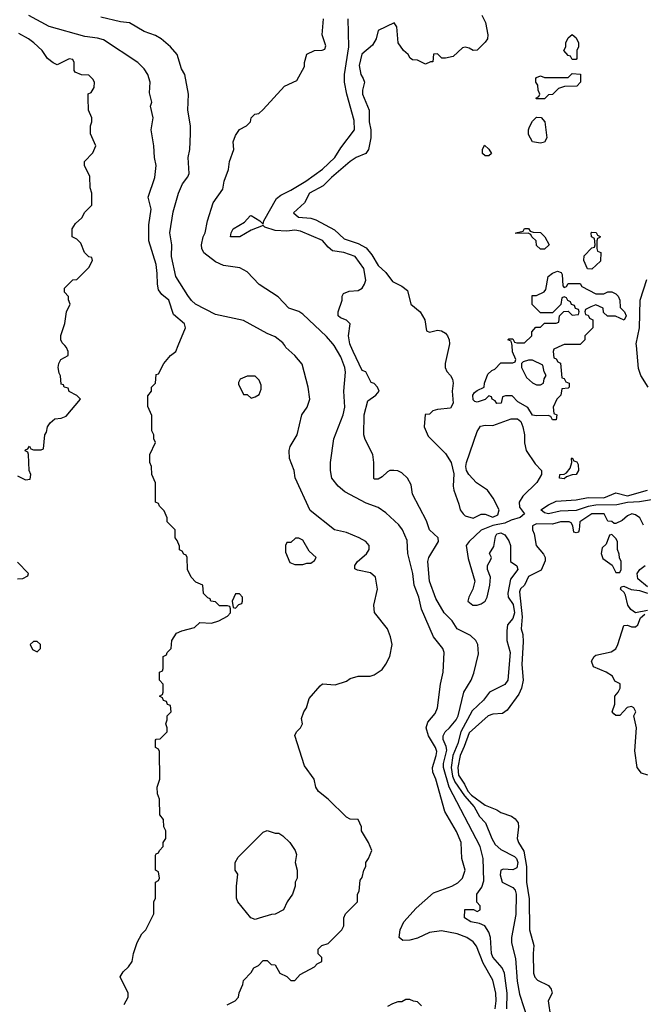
# Model space of a CAD drawing. Header units: inches. Extents: x 1793402 to 1900366, y 320852 to 470679.
# Tile 516 of 604: x 1883161 to 1886309, y 396673 to 401646. Entities that reach past the tile are written whole.
import ezdxf

# ---------------------------------------------------------------- set-up
doc = ezdxf.new("R2010")
doc.units = ezdxf.units.IN
doc.header["$MEASUREMENT"] = 0
doc.layers.add('B8389', color=7, linetype='Continuous')
doc.layers.add('B8480', color=7, linetype='Continuous')

msp = doc.modelspace()

# ---------------------------------------------------------------- linework, layer by layer
at = {"layer": 'B8389', "color": 4}
for points, elevation in [([(1883150, 399342), (1883190, 399322), (1883214.6, 399325.4), (1883218, 399350), (1883208, 399370), (1883206, 399450), (1883202, 399462), (1883188, 399468), (1883190, 399474), (1883202, 399478), (1883210, 399492), (1883218, 399478), (1883230, 399474), (1883270, 399474), (1883282, 399478), (1883288, 399550), (1883296.4, 399563.6), (1883302, 399590), (1883315.3, 399610), (1883338, 399630), (1883370, 399634), (1883395.6, 399644.4), (1883468, 399730), (1883448.9, 399748.9), (1883410, 399768), (1883406, 399786), (1883386, 399790), (1883382, 399802), (1883370, 399806), (1883367.3, 399847.3), (1883360.4, 399860.4), (1883355.3, 399890), (1883358, 399910), (1883368, 399930), (1883406, 399950), (1883406, 399970), (1883398, 399990), (1883388.5, 400000)], 232), ([(1883688.4, 396671.6), (1883708, 396710), (1883708, 396730), (1883668.4, 396811.6), (1883683.1, 396836.9), (1883710, 396862), (1883728.7, 396890), (1883735.3, 396930), (1883754.6, 396985.4), (1883778, 397030), (1883798, 397050), (1883838, 397130), (1883838, 397190), (1883846, 397210), (1883846, 397290), (1883862, 397298), (1883866, 397310), (1883862, 397342), (1883846, 397350), (1883847.3, 397427.3), (1883850, 397434), (1883862, 397438), (1883866, 397450), (1883886, 397470), (1883886, 397490), (1883898, 397510), (1883898, 397550), (1883888, 397570), (1883887.3, 397607.3), (1883868, 397630), (1883866, 397710), (1883856.4, 397736.4), (1883855.3, 397770), (1883868, 397810), (1883866, 397950), (1883862, 397962), (1883846, 397970), (1883847.3, 398007.3), (1883850, 398012), (1883870, 398014), (1883906, 398050), (1883906, 398070), (1883898, 398090), (1883906, 398110), (1883906, 398130), (1883926, 398150), (1883922, 398182), (1883907.3, 398187.3), (1883902, 398202), (1883887.3, 398207.3), (1883882, 398222), (1883866, 398230), (1883882, 398238), (1883886, 398250), (1883886, 398290), (1883866, 398310), (1883866, 398350), (1883882, 398358), (1883886, 398370), (1883886, 398430), (1883902, 398438), (1883906, 398450), (1883926, 398470), (1883928.7, 398510), (1883952.9, 398547.1), (1883980.2, 398559.8), (1884043.1, 398576.9), (1884070, 398602), (1884130, 398598), (1884166, 398610), (1884210, 398634), (1884226, 398650), (1884226, 398670), (1884222, 398682), (1884210, 398686), (1884170, 398686), (1884150, 398706), (1884126, 398710), (1884122, 398722), (1884110, 398726), (1884088.7, 398748.7), (1884086, 398790), (1884050, 398806), (1884026, 398830), (1884008, 398870), (1884006, 398930), (1884002, 398942), (1883990, 398946), (1883982, 398962), (1883968.4, 398968.4), (1883967.3, 398987.3), (1883956.4, 399016.4), (1883946, 399030), (1883946, 399070), (1883906, 399110), (1883906, 399130), (1883890, 399166), (1883866, 399190), (1883862, 399202), (1883846, 399210), (1883847.3, 399307.3), (1883828.4, 399348.4), (1883826, 399390), (1883818, 399410), (1883818, 399450), (1883846, 399510), (1883838, 399530), (1883838, 399550), (1883828, 399570), (1883827.3, 399647.3), (1883807.3, 399692.7), (1883807.3, 399747.3), (1883826, 399770), (1883826, 399790), (1883846, 399810), (1883850, 399854), (1883862, 399858), (1883888.7, 399910), (1883922, 399950), (1883949, 399971), (1883960.7, 400000)], 228), ([(1884208, 396670), (1884248.4, 396691.6), (1884266, 396710), (1884268.4, 396731.6), (1884287.3, 396772.7), (1884290, 396794), (1884330, 396834), (1884343.1, 396856.9), (1884366, 396870), (1884390, 396894), (1884410, 396894), (1884430, 396874), (1884450, 396872), (1884474, 396830), (1884510, 396814), (1884530, 396794), (1884550, 396794), (1884576.4, 396823.6), (1884650, 396862), (1884663.1, 396876.9), (1884686, 396890), (1884686, 396910), (1884668.4, 396928.4), (1884668.4, 396951.6), (1884686, 396970), (1884719, 396981), (1884788, 397050), (1884798, 397070), (1884798, 397110), (1884806, 397130), (1884866, 397190), (1884866, 397230), (1884874.6, 397245.4), (1884880.4, 397299.6), (1884890, 397314), (1884898, 397350), (1884908, 397370), (1884908, 397390), (1884922, 397410), (1884938, 397450), (1884922, 397490), (1884886, 397550), (1884886, 397570), (1884870, 397606), (1884830, 397608), (1884810, 397618), (1884718, 397710), (1884670, 397748), (1884655.3, 397770), (1884648, 397810), (1884598, 397878), (1884549.1, 398030.9), (1884558, 398050), (1884578, 398070), (1884588, 398090), (1884583.1, 398116.9), (1884595.3, 398150), (1884608.7, 398170), (1884622, 398218), (1884678, 398282), (1884690, 398292), (1884753.6, 398286.4), (1884810, 398304.7), (1884830, 398318), (1884870, 398331.3), (1884930, 398331.3), (1884950, 398338), (1884990, 398364.7), (1885009.3, 398390.7), (1885029, 398430), (1885041.2, 398490), (1885033.2, 398530), (1885017.2, 398570), (1884952.5, 398652.5), (1884949.4, 398690), (1884966.6, 398770), (1884957, 398830), (1884932.3, 398852.3), (1884866.2, 398866.2), (1884853.2, 398873.2), (1884852.3, 398890), (1884867, 398910), (1884911.2, 398948.8), (1884926, 398970), (1884925.2, 398990), (1884909, 399010), (1884874, 399030), (1884810, 399057), (1884749.6, 399069.6), (1884627.9, 399167.9), (1884552, 399332), (1884546, 399370), (1884523.7, 399430), (1884520.9, 399470), (1884526, 399490), (1884560.9, 399550), (1884585.2, 399650), (1884612.7, 399690), (1884625.2, 399730), (1884617.2, 399790), (1884586.3, 399906.3), (1884549.2, 399950), (1884505.2, 399990), (1884498.9, 400000)], 224), ([(1885560.4, 396650), (1885566.9, 396690), (1885564.7, 396730), (1885550, 396795.3), (1885501, 396881), (1885466.2, 396966.2), (1885450, 396989.2), (1885419, 397010), (1885369.6, 397029.6), (1885290, 397043.6), (1885230, 397035.4), (1885170, 397008), (1885130, 396996.9), (1885095.1, 396995.1), (1885077.2, 397010), (1885082, 397050), (1885100.7, 397090), (1885162, 397158), (1885250, 397236.3), (1885342, 397270), (1885373.4, 397286.6), (1885396, 397310), (1885409.3, 397350), (1885393.2, 397410), (1885389.3, 397490), (1885365.4, 397545.4), (1885307.8, 397647.8), (1885262, 397810), (1885246, 397846), (1885245.1, 397870), (1885264.2, 397930), (1885266.2, 397950), (1885260.4, 397970), (1885224.4, 398030), (1885212.3, 398070), (1885221.5, 398098.5), (1885258, 398142), (1885269.4, 398170), (1885286, 398290), (1885299.3, 398350), (1885304, 398450), (1885297.2, 398470), (1885250, 398529.2), (1885190, 398669.2), (1885175.1, 398730), (1885151.6, 398790), (1885145.4, 398850), (1885120.9, 398950), (1885116.6, 399016.6), (1885093.2, 399070), (1885075.1, 399095.1), (1885010, 399156), (1884970, 399182.7), (1884910, 399203.7), (1884801.8, 399261.8), (1884769.3, 399290), (1884737.2, 399330), (1884729.6, 399369.6), (1884729.5, 399410), (1884747.3, 399530), (1884793.6, 399650), (1884801.6, 399690), (1884797.7, 399770), (1884806.5, 399866.5), (1884802.4, 399890), (1884782.8, 399942.8), (1884747.7, 400000)], 216), ([(1885620.5, 396650), (1885622, 396730), (1885608.3, 396830), (1885596.8, 396856.8), (1885549.5, 396910.5), (1885542.4, 396930), (1885538, 397010), (1885530, 397038), (1885509.1, 397069.1), (1885482, 397082), (1885438, 397090), (1885406, 397110), (1885408.4, 397151.6), (1885452, 397152), (1885470, 397142), (1885486, 397150), (1885486, 397170), (1885468.7, 397188.7), (1885469, 397229), (1885494.5, 397265.5), (1885503.3, 397296.7), (1885501.3, 397410), (1885485.6, 397470), (1885329.8, 397769.8), (1885301, 397870), (1885300.4, 397890), (1885316.8, 397956.8), (1885314.7, 397974.8), (1885299.5, 398010), (1885298, 398030), (1885309.3, 398050), (1885331.1, 398068.9), (1885365.1, 398110), (1885374.7, 398130), (1885403.7, 398250), (1885440.9, 398310), (1885454.2, 398345.8), (1885476.5, 398443.5), (1885473.2, 398490), (1885464, 398510), (1885436.6, 398536.6), (1885369.2, 398570), (1885344, 398610), (1885304, 398650), (1885262.5, 398722.5), (1885229.4, 398810), (1885221.2, 398910), (1885226, 398930), (1885276, 399010), (1885274, 399030), (1885229.7, 399069.7), (1885214.7, 399114.7), (1885144, 399250), (1885136.4, 399296.4), (1885118, 399330), (1885090, 399358), (1885070, 399368), (1885050, 399368.7), (1885030, 399368.7), (1885016.9, 399363.1), (1884990, 399338), (1884970, 399326), (1884950, 399326), (1884948, 399330), (1884949, 399410), (1884944, 399450), (1884905.6, 399525.6), (1884899, 399550), (1884899.3, 399650), (1884919, 399721), (1884958, 399750), (1884975.3, 399770), (1884968, 399790), (1884950, 399808), (1884934.6, 399814.6), (1884908.4, 399868.4), (1884890, 399875.3), (1884843.6, 399970), (1884831.4, 400000)], 212), ([(1885329.1, 400000), (1885309.4, 399910), (1885309.5, 399890), (1885318, 399870), (1885336, 399850), (1885346, 399830), (1885349.3, 399810), (1885343.7, 399770), (1885349, 399710), (1885336.5, 399683.5), (1885270, 399678), (1885246, 399670), (1885230, 399654), (1885207.3, 399652.7), (1885202, 399590), (1885222.5, 399542.5), (1885310, 399456), (1885339.5, 399410), (1885352.5, 399352.5), (1885349.2, 399290), (1885353.2, 399270), (1885378.6, 399198.6), (1885384, 399170), (1885399, 399150), (1885410, 399141.2), (1885450, 399129.3), (1885490, 399149), (1885510, 399149), (1885550, 399134), (1885574, 399146), (1885581, 399170), (1885551, 399230), (1885522.8, 399270), (1885466.4, 399306.4), (1885428.5, 399348.5), (1885416.3, 399370), (1885413.4, 399390), (1885417.3, 399410), (1885470, 399566), (1885486.4, 399593.6), (1885510, 399599), (1885550, 399597.2), (1885642, 399630), (1885674, 399630), (1885690, 399617.2), (1885700.9, 399590), (1885709.3, 399550), (1885709.4, 399509.4), (1885717, 399470), (1885763.1, 399403.1), (1885794.5, 399370), (1885795.1, 399350), (1885771, 399309), (1885700.1, 399239.9), (1885682.4, 399210), (1885684.2, 399184.2), (1885709.2, 399150), (1885687.5, 399132.5), (1885641.4, 399118.5), (1885610, 399102.8), (1885550, 399091.3), (1885490, 399067.3), (1885430, 399011.3), (1885415.3, 398990), (1885424.7, 398924.7), (1885459, 398810), (1885449, 398770), (1885429, 398730), (1885424, 398710), (1885448, 398690), (1885470, 398689.4), (1885490, 398696), (1885510.4, 398709.6), (1885520.7, 398730), (1885534.8, 398790), (1885538, 398830), (1885522, 398870), (1885522, 398890), (1885539.6, 398920.4), (1885542, 398930), (1885532, 398950), (1885554.8, 398985.2), (1885563.4, 399036.6), (1885570, 399048.7), (1885590, 399055.3), (1885610, 399044), (1885630, 399014), (1885638, 398990), (1885638, 398910), (1885670, 398888), (1885676, 398870), (1885638.7, 398821.3), (1885625.6, 398750), (1885627.3, 398730), (1885652.4, 398692.4), (1885658.4, 398650), (1885650, 398622), (1885624, 398590), (1885620.2, 398559.8), (1885620.9, 398510), (1885636.9, 398450), (1885624.5, 398310), (1885610, 398288), (1885533.2, 398250), (1885502, 398210), (1885444.7, 398155.3), (1885388.6, 398050), (1885372.7, 397990), (1885348.2, 397930), (1885339.4, 397870), (1885345.8, 397825.8), (1885357, 397797), (1885405.9, 397725.9), (1885455.4, 397670), (1885481.5, 397621.5), (1885512.3, 397590), (1885543.6, 397510), (1885560.8, 397480.8), (1885590, 397455.1), (1885659.3, 397419.3), (1885669.7, 397409.7), (1885675, 397390), (1885670, 397362), (1885650, 397352.4), (1885603.7, 397356.3), (1885590, 397351.3), (1885587.2, 397327.2), (1885597.2, 397290), (1885650, 397263.7), (1885662, 397250), (1885667.3, 397230), (1885666.3, 397126.3), (1885644.5, 397010), (1885644.1, 396984.1), (1885664.2, 396904.2), (1885673, 396790), (1885684, 396724), (1885727, 396590)], 208), ([(1885897, 400000), (1885858, 399982), (1885854, 399970), (1885858, 399938), (1885870, 399934), (1885878, 399918), (1885891.6, 399911.6), (1885898, 399838), (1885910, 399834), (1885918, 399818), (1885934, 399810), (1885934, 399790), (1885930, 399786), (1885898, 399782), (1885892, 399750), (1885872, 399730), (1885854, 399690), (1885858, 399658), (1885872, 399650), (1885870, 399626), (1885850, 399626), (1885842, 399642), (1885828, 399648), (1885770, 399646), (1885750, 399649.4), (1885726.8, 399686.8), (1885676.4, 399716.4), (1885647.3, 399747.3), (1885612.7, 399747.3), (1885598, 399742), (1885592, 399710), (1885570, 399708), (1885562, 399722), (1885546, 399730), (1885542, 399742), (1885530, 399746), (1885511.3, 399728.7), (1885470, 399715.3), (1885458, 399718), (1885450, 399726), (1885449.3, 399750), (1885456.4, 399763.6), (1885470, 399774), (1885506, 399790), (1885508, 399810), (1885524.7, 399855.3), (1885544.7, 399875.3), (1885559, 399881), (1885590, 399914), (1885650, 399914), (1885662, 399918), (1885666, 399930), (1885648, 399968), (1885646.5, 400000)], 204), ([(1886333.1, 399790), (1886296.5, 399850), (1886285.1, 399885.1), (1886274.5, 400000)], 208), ([(1886350, 399220.9), (1886290, 399210.4), (1886230, 399207.7), (1886175.8, 399195.8), (1886070, 399193.7), (1886030, 399187.1), (1885970, 399168), (1885890, 399163.6), (1885830.5, 399150.5), (1885810, 399154.8), (1885791, 399170), (1885830, 399196.3), (1885870, 399214.3), (1885970, 399220.4), (1886030, 399233.7), (1886110, 399231), (1886170, 399256), (1886230, 399241.3), (1886330, 399269.6)], 208), ([(1886310, 399094), (1886292, 399130), (1886270, 399146), (1886250.4, 399150.4), (1886230, 399141), (1886203.1, 399116.9), (1886170, 399102), (1886162, 399102), (1886150, 399112), (1886130, 399114), (1886110.8, 399150), (1886049.2, 399150), (1885988, 399110), (1885986, 399070), (1885982, 399058), (1885970, 399054), (1885958, 399058), (1885954, 399090), (1885944.7, 399104.7), (1885934, 399110), (1885890.4, 399110.4), (1885850, 399098.4), (1885770, 399099.5), (1885749.3, 399090), (1885749.3, 399070), (1885758, 399050), (1885769, 398990), (1885806, 398946), (1885814, 398930), (1885813.2, 398913.2), (1885793.6, 398866.4), (1885730, 398834), (1885709.6, 398790.4), (1885688.3, 398771.7), (1885683.9, 398756.1), (1885698.3, 398630), (1885692, 398570), (1885701.2, 398541.2), (1885703.3, 398503.3), (1885695.8, 398390), (1885702, 398310), (1885694.5, 398270), (1885680.8, 398239.2), (1885621.2, 398158.8), (1885597.6, 398142.4), (1885550, 398138.7), (1885526.6, 398130), (1885430, 398043.8), (1885405.2, 397974.8), (1885383.8, 397930), (1885372.1, 397870), (1885375.3, 397830), (1885405.6, 397785.6), (1885423.5, 397750), (1885442, 397730), (1885510, 397679.7), (1885570, 397655.1), (1885590, 397642.4), (1885643.7, 397623.7), (1885662, 397610), (1885677.6, 397590), (1885679.7, 397570), (1885671.5, 397510), (1885678.7, 397490), (1885706.7, 397446.7), (1885719.2, 397370), (1885719.7, 397290), (1885733.6, 397206.4), (1885735.1, 397050), (1885756, 396970), (1885752.7, 396930), (1885755.1, 396830), (1885761.2, 396810), (1885774.8, 396794.8), (1885830, 396768.7), (1885844, 396750), (1885848.7, 396730), (1885828, 396690), (1885841.2, 396610)], 204), ([(1883150, 398822), (1883176.4, 398823.6), (1883202, 398838), (1883206, 398850), (1883150, 398906)], 232), ([(1886330, 398782), (1886282, 398822), (1886278, 398850), (1886291.3, 398870), (1886318, 398890)], 204), ([(1886330, 398662), (1886270, 398651.3), (1886246.8, 398666.8), (1886231, 398690), (1886219.6, 398739.6), (1886212.7, 398752.7), (1886194, 398770), (1886198, 398782), (1886210, 398786), (1886248, 398768), (1886290, 398764), (1886330.9, 398749.1)], 204), ([(1886331.3, 397830), (1886300.5, 397840.5), (1886278.8, 397870), (1886266.4, 397953.6), (1886274, 398070), (1886262, 398130), (1886270.5, 398150.5), (1886262, 398170), (1886250, 398178), (1886228.4, 398171.6), (1886190, 398132), (1886170, 398131.3), (1886159.8, 398139.8), (1886151.3, 398150), (1886164.7, 398190), (1886164.7, 398230), (1886182, 398250), (1886192, 398270), (1886191.6, 398291.6), (1886165.4, 398305.4), (1886154, 398330), (1886122, 398350), (1886058, 398378), (1886046.8, 398406.8), (1886061, 398430), (1886070, 398436), (1886146.4, 398453.6), (1886170, 398468), (1886181, 398490), (1886210, 398586), (1886230, 398588), (1886250, 398579), (1886270, 398579), (1886281, 398590), (1886294.8, 398625.2), (1886316.9, 398643.1)], 204), ([(1885190, 396666), (1885170, 396686), (1885148.4, 396688.4), (1885130, 396698), (1885110, 396698), (1885090, 396686), (1885070, 396686), (1885043.6, 396676.4), (1885018, 396662)], 224)]:
    msp.add_lwpolyline(points, dxfattribs=dict(at, elevation=elevation))
for points, elevation in [([(1885750, 399926), (1885730, 399926), (1885702, 399918), (1885694, 399910), (1885694, 399890), (1885719.6, 399839.6), (1885750, 399812), (1885770, 399802), (1885790, 399802), (1885806, 399810), (1885808.4, 399831.6), (1885818, 399850), (1885808.4, 399868.4), (1885802, 399902)], 204), ([(1884350, 399846), (1884310, 399846), (1884274, 399830), (1884265.4, 399814.6), (1884265.4, 399805.4), (1884290, 399754), (1884310, 399754), (1884330, 399734), (1884350, 399742), (1884370, 399754), (1884380.4, 399779.6), (1884380.4, 399800.4), (1884370, 399826)], 228), ([(1885910, 399328), (1885886, 399330), (1885888, 399350), (1885909.1, 399350.9), (1885922, 399358), (1885939, 399381), (1885948, 399410), (1885946, 399430), (1885950, 399434), (1885958, 399418), (1885972.7, 399412.7), (1885979.6, 399399.6), (1885982, 399370), (1885970.9, 399349.1), (1885950, 399348), (1885922, 399338)], 204), ([(1886150, 399046), (1886138, 399042), (1886122, 398998), (1886102, 398978), (1886096, 398950), (1886104.5, 398924.5), (1886151.3, 398891.3), (1886170, 398854), (1886190, 398854), (1886198, 398870), (1886198, 398910), (1886188.4, 398928.4), (1886187.3, 398947.3), (1886178, 398970), (1886178, 399010), (1886170, 399026)], 204), ([(1884570, 399028), (1884552.7, 399027.3), (1884530, 399006), (1884510, 399006), (1884502, 398990), (1884503.6, 398956.4), (1884525.4, 398905.4), (1884550, 398894), (1884590, 398894), (1884610, 398902), (1884630, 398902), (1884650, 398914), (1884658, 398930), (1884622, 398962), (1884590, 399018)], 228), ([(1884270, 398746), (1884250, 398746), (1884234, 398710), (1884238, 398678), (1884250, 398674), (1884267.3, 398692.7), (1884282, 398698), (1884286, 398710), (1884286, 398730)], 228), ([(1883250, 398506), (1883230, 398506), (1883214, 398490), (1883226, 398466), (1883250, 398454), (1883266, 398470), (1883266, 398490)], 232), ([(1884450, 397538), (1884470, 397538), (1884490, 397524.7), (1884524.7, 397490), (1884550.9, 397450.9), (1884558, 397430), (1884552, 397390), (1884562, 397350), (1884562, 397310), (1884552, 397290), (1884551.3, 397270), (1884538, 397230), (1884511.3, 397190), (1884492, 397150), (1884450, 397128), (1884432.7, 397127.3), (1884370, 397108), (1884350, 397102), (1884328, 397110), (1884262, 397190), (1884255.3, 397210), (1884255.3, 397270), (1884262, 397330), (1884248.7, 397350), (1884248, 397390), (1884263.1, 397416.9), (1884390, 397542), (1884410, 397551)], 224)]:
    msp.add_lwpolyline(points, close=True, dxfattribs=dict(at, elevation=elevation))
at = {"layer": 'B8480', "color": 4}
for points, elevation in [([(1883960.7, 400000), (1883997.2, 400090), (1883993.2, 400110), (1883937.2, 400157.2), (1883913.2, 400230), (1883878, 400258), (1883862.5, 400282.5), (1883856, 400310), (1883855.5, 400364.5), (1883849.4, 400410), (1883812.7, 400530), (1883812.7, 400610), (1883825.2, 400690), (1883809, 400750), (1883842.7, 400850), (1883849.3, 400909.3), (1883841.2, 400950), (1883839, 401010), (1883824, 401090), (1883835.3, 401150), (1883822, 401210), (1883828, 401230), (1883816.4, 401276.4), (1883819, 401330), (1883808.7, 401370), (1883790, 401398), (1883758, 401430), (1883584.1, 401544.1), (1883553.4, 401553.4), (1883490, 401560.9), (1883310, 401612.7), (1883206.8, 401666.8)], 228), ([(1884498.9, 400000), (1884490, 400014), (1884450, 400045.2), (1884410, 400060.9), (1884290, 400126.6), (1884150, 400157.2), (1884049.2, 400210), (1884028.1, 400228.1), (1884010, 400253.2), (1883949.7, 400349.7), (1883927.3, 400450), (1883929.4, 400510), (1883919.5, 400570), (1883936.5, 400676.5), (1883962.7, 400770), (1883982.9, 400817.1), (1884010, 400852), (1884017.2, 400870), (1884012.3, 400950), (1884019.5, 400990), (1884022.7, 401070), (1884022.7, 401110), (1884009.2, 401190), (1884013.2, 401270), (1883994, 401370), (1883978, 401398), (1883955.3, 401470), (1883922, 401510), (1883875.3, 401550), (1883846.8, 401566.8), (1883790, 401586), (1883715.3, 401630), (1883670, 401635.1), (1883570, 401659.6)], 224), ([(1884747.7, 400000), (1884741.6, 400010), (1884710, 400047), (1884590, 400159.5), (1884570, 400171.8), (1884519.3, 400190), (1884466, 400246), (1884370, 400309.3), (1884310, 400373.2), (1884272.5, 400392.5), (1884190, 400405.2), (1884150, 400422.7), (1884090, 400469.3), (1884080.7, 400490), (1884079.6, 400510), (1884087.3, 400550), (1884097, 400570), (1884109.5, 400630), (1884138, 400722), (1884187.3, 400790), (1884193.6, 400830), (1884215.1, 400890), (1884219.3, 400930), (1884241.2, 400990), (1884239, 401030), (1884250, 401062), (1884270, 401091.3), (1884306, 401110), (1884326, 401130), (1884328.9, 401151.1), (1884348, 401170), (1884368, 401172), (1884390, 401192), (1884498, 401310), (1884560.4, 401339.6), (1884598, 401410), (1884598, 401430), (1884610, 401472), (1884650, 401491.3), (1884687.3, 401492.7), (1884702, 401498), (1884706, 401514), (1884688.7, 401570), (1884694, 401650)], 216), ([(1884831.4, 400000), (1884827.3, 400010), (1884820.9, 400050), (1884828.7, 400110), (1884810, 400128.7), (1884780.2, 400140.2), (1884768.7, 400150), (1884769.1, 400170.9), (1884788.7, 400230), (1884788.7, 400250), (1884796.4, 400263.6), (1884824.7, 400275.3), (1884870, 400278), (1884889, 400291), (1884902, 400310), (1884908, 400330), (1884899, 400390), (1884854, 400450), (1884798, 400470), (1884739.5, 400479.5), (1884717.6, 400497.6), (1884690, 400531.8), (1884578.7, 400578.7), (1884550, 400582.9), (1884510, 400578.4), (1884450, 400580.9), (1884398, 400598), (1884390, 400606), (1884330, 400584), (1884272, 400550), (1884226, 400550), (1884228, 400570), (1884238, 400590), (1884296, 400624), (1884324, 400656), (1884330, 400658), (1884374, 400630), (1884390, 400614), (1884394, 400630), (1884457.6, 400742.4), (1884479.6, 400760.4), (1884530, 400784.9), (1884605.2, 400830), (1884690, 400890.6), (1884751.8, 400950), (1884781.7, 400998.3), (1884851.5, 401090), (1884850, 401138), (1884812, 401270), (1884800.7, 401330), (1884800.5, 401370), (1884822.9, 401510), (1884819.5, 401650)], 212), ([(1885494, 401670), (1885512.5, 401632.5), (1885524, 401570), (1885522, 401550), (1885510, 401532), (1885470, 401492), (1885450, 401491.3), (1885430, 401502.8), (1885410, 401507.3), (1885395.5, 401504.5), (1885350, 401461), (1885310, 401451.3), (1885292, 401452), (1885270, 401474), (1885250, 401472), (1885246, 401434), (1885234, 401434), (1885210, 401422), (1885170, 401442), (1885143.6, 401443.6), (1885131.6, 401451.6), (1885122, 401470), (1885098, 401490), (1885071.3, 401530), (1885064.7, 401610), (1885052, 401630), (1884970, 401591), (1884961.2, 401550), (1884942, 401518), (1884888.6, 401471.4), (1884874.8, 401414.8), (1884882.7, 401370), (1884895.3, 401350), (1884901.2, 401330), (1884892, 401290), (1884892, 401270), (1884925.1, 401190), (1884925.1, 401130), (1884933.2, 401090), (1884933.2, 401050), (1884921.2, 400990), (1884908.7, 400970), (1884859, 400950), (1884830, 400930.6), (1884735.1, 400850), (1884693, 400807), (1884624.5, 400770), (1884599.1, 400720.9), (1884544, 400670), (1884568.3, 400648.3), (1884630, 400643.6), (1884655.4, 400635.4), (1884750, 400584.5), (1884799.3, 400539.3), (1884870, 400515.6), (1884910, 400493.3), (1884939.2, 400459.2), (1884970, 400405.1), (1885009.4, 400370), (1885043.3, 400323.3), (1885090, 400300.9), (1885118, 400278), (1885136.3, 400210), (1885182, 400170), (1885207, 400130), (1885215.3, 400075.3), (1885230, 400068.7), (1885270, 400078), (1885290, 400075.1), (1885310, 400063.7), (1885320.7, 400050), (1885329.6, 400030), (1885331.3, 400010), (1885329.1, 400000)], 208), ([(1883388.5, 400000), (1883374.6, 400014.6), (1883369, 400030), (1883369.1, 400050.9), (1883388.4, 400111.6), (1883398, 400170), (1883415.3, 400210), (1883408, 400232), (1883408, 400248), (1883388, 400270), (1883388, 400290), (1883430, 400332), (1883450, 400334), (1883510, 400394), (1883528, 400430), (1883526, 400446), (1883510, 400448), (1883488, 400470), (1883470, 400518), (1883450, 400538), (1883426, 400550), (1883426, 400590), (1883443.1, 400616.9), (1883474.6, 400645.4), (1883490, 400674), (1883526, 400710), (1883526, 400770), (1883516.4, 400796.4), (1883514.6, 400854.6), (1883488, 400910), (1883488, 400930), (1883530, 400974), (1883546, 401010), (1883518, 401070), (1883518, 401110), (1883526, 401130), (1883526, 401150), (1883508, 401190), (1883506, 401250), (1883507.3, 401272.7), (1883522, 401278), (1883536.4, 401303.6), (1883538, 401330), (1883530, 401346), (1883510, 401366), (1883472.7, 401367.3), (1883441.2, 401381.2), (1883435.3, 401390), (1883435.3, 401430), (1883430, 401446), (1883410, 401448), (1883350, 401418), (1883330, 401428), (1883302, 401450), (1883274, 401490), (1883233.2, 401530), (1883205.2, 401550), (1883156.3, 401576.3)], 232), ([(1885646.5, 400000), (1885646, 400010), (1885642, 400022), (1885626, 400030), (1885630, 400034), (1885650, 400034), (1885658, 400018), (1885670, 400014), (1885710, 400014), (1885746, 400050), (1885746, 400070), (1885767.3, 400092.7), (1885790, 400094), (1885810, 400114), (1885870, 400114), (1885882, 400118), (1885886, 400150), (1885907.3, 400172.7), (1885930, 400174), (1885950, 400154), (1885982, 400158), (1885986, 400170), (1885982, 400182), (1885967.3, 400187.3), (1885962, 400202), (1885947.3, 400207.3), (1885942, 400222), (1885927.3, 400227.3), (1885922, 400242), (1885910, 400246), (1885898, 400242), (1885892.7, 400207.3), (1885850, 400166), (1885790, 400166), (1885748.4, 400208.4), (1885747.3, 400252.7), (1885770, 400254), (1885808.4, 400271.6), (1885816.4, 400283.6), (1885828.7, 400350), (1885850, 400366), (1885876, 400376), (1885894, 400370), (1885899.6, 400359.6), (1885902, 400302), (1885910, 400294), (1885922, 400298), (1885930, 400314), (1885990, 400314), (1885998, 400298), (1886070, 400262), (1886110, 400262), (1886130, 400271.3), (1886150, 400271.3), (1886170, 400262), (1886182, 400250), (1886191.3, 400230), (1886192.7, 400192.7), (1886214, 400170), (1886222, 400150), (1886212, 400128), (1886168.4, 400148.4), (1886128.4, 400148.4), (1886108, 400168), (1886106, 400190), (1886070, 400206), (1886043.6, 400196.4), (1886018, 400182), (1886014, 400170), (1886018, 400158), (1886030, 400154), (1886038, 400138), (1886054, 400130), (1886054, 400090), (1886014, 400050), (1886014, 400030), (1885990, 400006), (1885910, 400006), (1885897, 400000)], 204), ([(1886274.5, 400000), (1886273.6, 400010), (1886289.2, 400090), (1886292.8, 400230), (1886326.2, 400333.8)], 208)]:
    msp.add_lwpolyline(points, dxfattribs=dict(at, elevation=elevation))
at = {"layer": 'B8480', "color": 4, "elevation": 204}
for points in [[(1885950, 401446), (1885942, 401462), (1885930, 401466), (1885908, 401490), (1885918, 401510), (1885918, 401530), (1885930, 401554), (1885950, 401571.3), (1885970, 401554), (1885982, 401530), (1885982, 401510), (1885974, 401490), (1885974, 401450), (1885970, 401446)], [(1885770, 401246), (1885766, 401250), (1885782, 401258), (1885786, 401270), (1885778, 401290), (1885776.4, 401316.4), (1885766, 401330), (1885766, 401350), (1885770, 401354), (1885790, 401362), (1885810, 401354), (1885930, 401354), (1885950, 401374), (1885992, 401372), (1885992, 401330), (1885974, 401310), (1885911.6, 401308.4), (1885881, 401299), (1885850, 401268), (1885830, 401266), (1885810, 401246)], [(1885790, 401022), (1885750, 401029.2), (1885730, 401066), (1885729, 401090), (1885734.6, 401105.4), (1885750, 401134), (1885770, 401154), (1885792.7, 401152.7), (1885812, 401130), (1885822, 401050), (1885810, 401028)], [(1885510, 400958), (1885498, 400970), (1885498, 400990), (1885508, 401012), (1885530, 400992), (1885542, 400970), (1885530, 400958)], [(1885790, 400488), (1885770, 400506), (1885768, 400530), (1885746, 400550), (1885742, 400562), (1885727.3, 400567.3), (1885666, 400566), (1885666, 400570), (1885702, 400578), (1885710, 400592), (1885730, 400592), (1885738, 400578), (1885752.7, 400572.7), (1885790, 400571.3), (1885812, 400550), (1885834, 400510), (1885810, 400488)], [(1886050, 400386), (1886027.3, 400387.3), (1886008, 400430), (1886010, 400454), (1886050, 400494), (1886062, 400498), (1886066, 400510), (1886062, 400542), (1886048, 400550), (1886046, 400570), (1886050, 400574), (1886071.6, 400571.6), (1886078, 400558), (1886091.6, 400551.6), (1886090, 400546), (1886078, 400542), (1886074, 400530), (1886074, 400490), (1886078, 400478), (1886094, 400470), (1886092.7, 400427.3)]]:
    msp.add_lwpolyline(points, close=True, dxfattribs=at)

doc.saveas('drawing.dxf')
